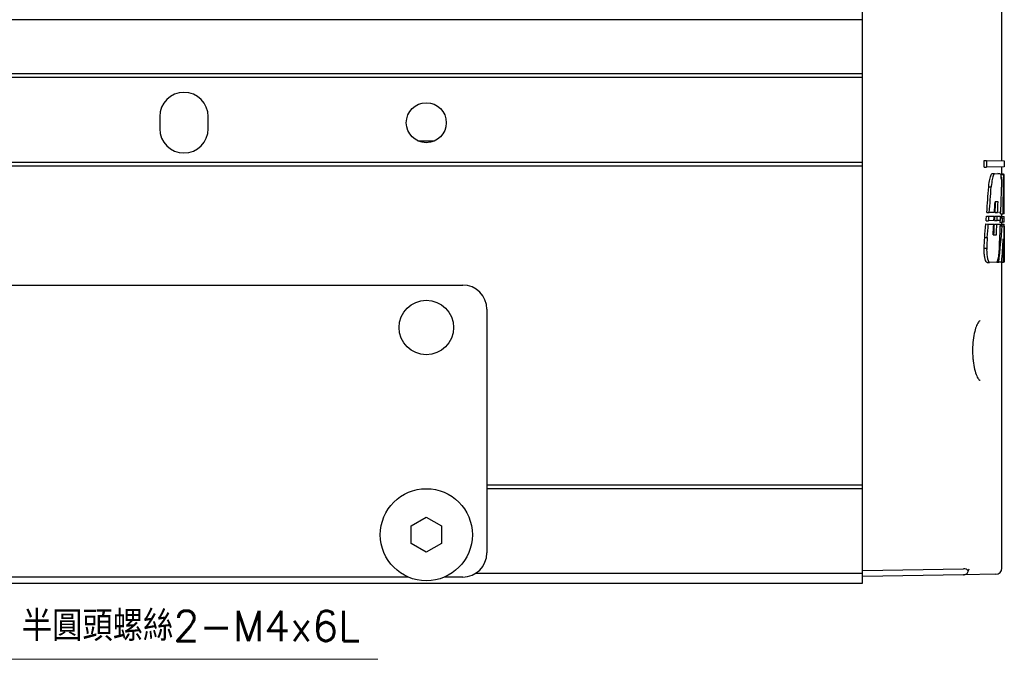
# Model space of a CAD drawing. Header units: millimetres. Extents: x 399 to 6233, y -1870 to 1602.
# Tile 511 of 656: x 6016 to 6098, y -266 to -213. Entities that reach past the tile are written whole.
import ezdxf

# ---------------------------------------------------------------- set-up
doc = ezdxf.new("R2010")
doc.units = ezdxf.units.MM
doc.layers.add('AM_0', color=7, linetype='Continuous', lineweight=50)
doc.layers.add('可見 (ISO)', color=7, linetype='Continuous', lineweight=25)
doc.styles.add('尺寸標註', font='romans.shx', dxfattribs={"bigfont": 'CHINESET.SHX'})
doc.dimstyles.new('CNS1', dxfattribs={"dimtxt": 2.5, "dimasz": 2.5, "dimexe": 1, "dimexo": 1, "dimgap": 1.5, "dimtad": 1, "dimtoh": 1, "dimdec": 1, "dimdsep": 46, "dimtxsty": '尺寸標註', "dimcen": 0, "dimclrd": 2, "dimclre": 2, "dimclrt": 1, "dimadec": 0, "dimazin": 2, "dimtp": 0.1, "dimtm": 0.1, "dimtfac": 0.71, "dimtdec": 1, "dimtmove": 0, "dimatfit": 0, "dimfxl": 0, "dimlwd": 13, "dimlwe": 13, "dimarcsym": 0})

msp = doc.modelspace()

# ---------------------------------------------------------------- linework, layer by layer
at = {"layer": '可見 (ISO)'}
for p, q in [((6097.399, -224.824), (6097.399, -200.123)), ((6085.899, -213.181), (6085.899, -201.181)), ((6085.899, -213.181), (5972.899, -213.181)), ((6085.899, -217.631), (6085.899, -213.181)), ((5972.899, -217.631), (6085.899, -217.631)), ((6085.899, -217.931), (6085.899, -217.631)), ((5972.899, -217.931), (6085.899, -217.931)), ((6085.899, -224.931), (6085.899, -217.931)), ((6027.899, -221.181), (6027.899, -222.181)), ((6031.899, -222.181), (6031.899, -221.181)), ((5972.899, -224.931), (6085.899, -224.931)), ((6085.899, -225.231), (6085.899, -224.931)), ((6095.933, -224.798), (6096.141, -224.802)), ((6095.933, -225.36), (6095.933, -224.798)), ((6096.141, -224.802), (6097.599, -224.828)), ((6096.141, -224.802), (6096.141, -225.357)), ((6097.599, -224.828), (6097.599, -225.331)), ((5972.899, -225.231), (6085.899, -225.231)), ((6085.899, -251.559), (6085.899, -225.231)), ((6095.933, -225.36), (6096.141, -225.357)), ((6097.599, -225.331), (6096.141, -225.357)), ((6096.583, -225.877), (6096.786, -225.881)), ((6096.786, -225.881), (6097.255, -225.889)), ((6097.256, -225.889), (6097.054, -225.885)), ((6097.399, -225.945), (6097.399, -225.335)), ((6097.399, -225.891), (6097.538, -225.894)), ((6097.351, -225.944), (6097.551, -225.948)), ((6097.551, -225.948), (6097.598, -225.948)), ((6096.311, -226.985), (6096.516, -226.986)), ((6097.085, -228.2), (6096.841, -228.204)), ((6096.154, -229.095), (6096.36, -229.092)), ((6096.788, -229.084), (6096.36, -229.092)), ((6096.837, -229.083), (6097.041, -229.08)), ((6097.308, -229.075), (6097.041, -229.08)), ((6097.581, -229.07), (6097.597, -229.07)), ((6096.094, -229.776), (6096.301, -229.772)), ((6096.125, -229.384), (6096.331, -229.387)), ((6096.74, -229.764), (6096.301, -229.772)), ((6096.331, -229.387), (6096.764, -229.395)), ((6096.802, -229.763), (6097.005, -229.76)), ((6096.821, -229.396), (6097.024, -229.4)), ((6097.283, -229.755), (6097.005, -229.76)), ((6097.024, -229.4), (6097.296, -229.404)), ((6097.241, -229.893), (6097.443, -229.889)), ((6097.29, -229.213), (6097.491, -229.209)), ((6097.291, -229.542), (6097.465, -229.545)), ((6097.399, -229.544), (6097.399, -229.211)), ((6097.399, -229.406), (6097.598, -229.41)), ((6097.399, -230.2), (6097.399, -229.89)), ((6097.584, -229.887), (6097.443, -229.889)), ((6097.465, -229.545), (6097.582, -229.547)), ((6097.58, -229.208), (6097.491, -229.209)), ((6097.583, -229.75), (6097.599, -229.749)), ((6096.072, -230.04), (6096.279, -230.043)), ((6096.279, -230.043), (6096.727, -230.051)), ((6096.786, -230.052), (6096.989, -230.056)), ((6096.989, -230.056), (6097.274, -230.061)), ((6097.269, -230.198), (6097.422, -230.201)), ((6097.399, -230.063), (6097.599, -230.066)), ((6097.422, -230.201), (6097.585, -230.203)), ((6097.599, -230.217), (6097.599, -233.055)), ((6095.982, -231.162), (6096.189, -231.163)), ((6096.67, -230.937), (6096.941, -230.942)), ((6097.589, -231.17), (6097.598, -231.17)), ((6095.94, -232.035), (6096.147, -232.035)), ((6097.592, -232.039), (6097.596, -232.039)), ((6096.979, -233.199), (6096.38, -233.21)), ((6096.979, -233.199), (6097.134, -233.197)), ((6097.389, -233.192), (6097.134, -233.197)), ((6097.389, -233.192), (6097.526, -233.19)), ((6097.399, -258.439), (6097.399, -233.192)), ((6097.596, -233.189), (6097.526, -233.19)), ((6097.596, -233.189), (6097.597, -233.189)), ((6096.174, -233.213), (6096.38, -233.21)), ((5954.899, -235.081), (6052.899, -235.081)), ((6054.899, -237.081), (6054.899, -257.181)), ((6054.899, -251.559), (6085.899, -251.559)), ((6054.899, -251.859), (6085.899, -251.859)), ((6085.899, -251.859), (6085.899, -251.559)), ((6085.899, -258.859), (6085.899, -251.859)), ((6048.649, -254.959), (6049.899, -254.237)), ((6049.899, -254.237), (6051.149, -254.959)), ((6048.649, -256.403), (6048.649, -254.959)), ((6051.149, -254.959), (6051.149, -256.403)), ((6049.899, -257.124), (6048.649, -256.403)), ((6051.149, -256.403), (6049.899, -257.124)), ((6048.419, -259.181), (6011.379, -259.181)), ((6052.899, -259.181), (6051.379, -259.181)), ((6053.987, -258.859), (6085.899, -258.859)), ((6085.899, -258.631), (6094.241, -258.485)), ((6085.899, -259.681), (6085.899, -258.859)), ((6094.241, -258.985), (6085.899, -259.131)), ((6096.908, -258.939), (6094.241, -258.985)), ((5972.899, -259.681), (6085.899, -259.681))]:
    msp.add_line(p, q, dxfattribs=at)
for centre, radius in [((6049.899, -221.681), 1.65), ((6049.899, -238.581), 2.25), ((6049.899, -255.681), 3.8)]:
    msp.add_circle(centre, radius, dxfattribs=at)
for centre, radius, start, end in [((6029.899, -221.181), 2, 0, 180), ((6029.899, -222.181), 2, 180, 0), ((6052.899, -237.081), 2, 0, 90), ((6052.899, -257.181), 2, 270, 0), ((6096.899, -258.439), 0.5, 271, 0)]:
    msp.add_arc(centre, radius, start, end, dxfattribs=at)
for centre, major_axis, ratio, start_param, end_param in [((5613.341, -216.871), (483.347, -27.549), 0.951806, 0.039382, 0.040122), ((5611.392, -216.87), (485.493, -27.671), 0.951806, 0.033153, 0.0402), ((5607.616, -227.71), (489.264, 27.886), 0.951806, 6.220164, 6.22715), ((5647.846, -195.435), (448.848, -25.582), 0.951806, 6.264265, 6.269211), ((5645.749, -195.419), (451.143, -25.713), 0.951806, 6.264637, 6.269547), ((5633.373, -205.744), (463.541, 26.206), 0.950998, 6.170931, 6.172926), ((5636.347, -205.154), (460.377, -26.027), 0.950998, 0.004792, 0.006801), ((5634.362, -205.149), (462.559, -26.151), 0.950998, 0.005044, 0.007044), ((5612.884, -215.725), (484.002, 27.586), 0.951806, 6.194442, 6.197519), ((5607.611, -227.69), (489.269, -27.886), 0.951806, 0.056853, 0.05979), ((5613.341, -216.871), (483.347, -27.549), 0.951806, 0.033028, 0.033326), ((6051.647, -193.837), (0.939, -140.965), 0.324493, 1.310846, 1.313718), ((6051.651, -193.84), (0.942, -141.575), 0.324481, 1.312032, 1.314839), ((6051.66, -205.085), (-0.944, -141.56), 0.324449, 1.397727, 1.400376), ((6051.645, -204.513), (0.939, -140.968), 0.3245, 1.388542, 1.391189), ((6051.649, -204.515), (0.942, -141.578), 0.324487, 1.389369, 1.391953), ((5985.231, -224.073), (112.142, -3.079), 0.771809, 6.251493, 6.253085), ((6051.644, -215.753), (-0.942, -141.585), 0.324504, 1.473903, 1.476391), ((6051.649, -224.037), (3.21, -55.748), 0.822237, 1.41843, 1.42464), ((6051.612, -231.587), (-0.855, 223.309), 0.205899, 4.719215, 4.720739), ((6051.649, -227.619), (0.942, -141.578), 0.324487, 1.553587, 1.555987), ((5653.864, -195.799), (442.823, -25.239), 0.951806, 6.259145, 6.261812), ((5651.75, -195.779), (445.134, -25.371), 0.951806, 6.259533, 6.26218), ((5628.753, -205.674), (468.136, 26.682), 0.951806, 6.166747, 6.168736), ((5631.866, -205.092), (464.835, -26.494), 0.951806, 0.001463, 0.003467), ((5629.844, -205.086), (467.055, -26.62), 0.951806, 0.001718, 0.003712), ((6051.649, -224.073), (3.277, -55.497), 0.825861, 1.35713, 1.411574), ((5615.267, -215.864), (481.621, 27.45), 0.951806, 6.188158, 6.192457), ((4736.55, -231.787), (1355.156, -128.728), 0.982823, 0.095305, 0.097536), ((6051.649, -227.598), (0.94, -142.854), 0.321589, 1.543674, 1.551402), ((5976.861, -228.883), (120.708, 3.42), 0.787617, 6.201908, 6.222319), ((4091.108, -255.285), (1993.466, 230.921), 0.988431, 6.17766, 6.178637), ((6094.232, -258.985), (-0.355, -0.365), 0.965693, 3.049419, 3.913901), ((6094.231, -258.487), (-0.411, -0.41), 0.70154, 1.843182, 2.186584)]:
    msp.add_ellipse(centre, major_axis=major_axis, ratio=ratio, start_param=start_param, end_param=end_param, dxfattribs=at)
msp.add_rational_spline([(6049.211, -223.181), (6049.899, -223.181), (6050.586, -223.181)], [3.64171346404, 4.00588481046, 3.64171346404], degree=2, dxfattribs=at)
for points, knots in [([(6096.311, -226.985), (6096.312, -226.966), (6096.314, -226.948), (6096.335, -226.714), (6096.365, -226.517), (6096.431, -226.205), (6096.472, -226.069), (6096.538, -225.933), (6096.56, -225.9), (6096.583, -225.877)], [0.0607615, 0.0607615, 0.0607615, 0.0607615, 0.066323, 0.066323, 0.132646, 0.132646, 0.2002419, 0.2002419, 0.2346492, 0.2346492, 0.2346492, 0.2346492]), ([(6096.786, -225.881), (6096.764, -225.903), (6096.742, -225.937), (6096.677, -226.072), (6096.636, -226.208), (6096.57, -226.52), (6096.541, -226.716), (6096.519, -226.949), (6096.518, -226.967), (6096.516, -226.986)], [-0.7666931, -0.7666931, -0.7666931, -0.7666931, -0.7323964, -0.7323964, -0.6649503, -0.6649503, -0.5987622, -0.5987622, -0.5932187, -0.5932187, -0.5932187, -0.5932187]), ([(6097.255, -225.889), (6097.255, -225.889), (6097.255, -225.889), (6097.271, -225.889), (6097.286, -225.914), (6097.314, -226.015), (6097.326, -226.091), (6097.345, -226.266), (6097.353, -226.377), (6097.363, -226.618), (6097.366, -226.75), (6097.366, -226.873), (6097.366, -226.913), (6097.365, -226.954), (6097.365, -226.995)], [0.4462988, 0.4462988, 0.4462988, 0.4462988, 0.4468607, 0.4468607, 0.4841574, 0.4841574, 0.5214541, 0.5214541, 0.5584352, 0.5584352, 0.5954163, 0.5954163, 0.5954163, 0.6074502, 0.6074502, 0.6074502, 0.6074502]), ([(6096.174, -233.213), (6096.147, -233.209), (6096.119, -233.184), (6096.062, -233.087), (6096.033, -233.009), (6095.988, -232.83), (6095.969, -232.718), (6095.942, -232.472), (6095.936, -232.338), (6095.936, -232.211), (6095.936, -232.154), (6095.937, -232.094), (6095.94, -232.035)], [0.463511, 0.463511, 0.463511, 0.463511, 0.4979661, 0.4979661, 0.5369755, 0.5369755, 0.5748596, 0.5748596, 0.6127438, 0.6127438, 0.6127438, 0.6300956, 0.6300956, 0.6300956, 0.6300956]), ([(6096.147, -232.035), (6096.145, -232.094), (6096.143, -232.154), (6096.143, -232.337), (6096.15, -232.471), (6096.176, -232.717), (6096.195, -232.828), (6096.24, -233.006), (6096.268, -233.084), (6096.325, -233.18), (6096.353, -233.205), (6096.38, -233.21)], [-0.3225381, -0.3225381, -0.3225381, -0.3225381, -0.3052377, -0.3052377, -0.2674894, -0.2674894, -0.2297412, -0.2297412, -0.1908825, -0.1908825, -0.1565689, -0.1565689, -0.1565689, -0.1565689]), ([(6096.979, -233.199), (6097.004, -233.179), (6097.029, -233.139), (6097.085, -232.988), (6097.114, -232.852), (6097.159, -232.54), (6097.177, -232.345), (6097.191, -232.098), (6097.192, -232.066), (6097.194, -232.034)], [-0.2434649, -0.2434649, -0.2434649, -0.2434649, -0.1981316, -0.1981316, -0.1314185, -0.1314185, -0.0657093, -0.0657093, -0.0559962, -0.0559962, -0.0559962, -0.0559962]), ([(6097.596, -232.039), (6097.596, -232.097), (6097.596, -232.155), (6097.596, -232.334), (6097.597, -232.465), (6097.597, -232.706), (6097.598, -232.816), (6097.599, -232.99), (6097.599, -233.065), (6097.598, -233.159), (6097.598, -233.183), (6097.597, -233.189)], [-0.3117206, -0.3117206, -0.3117206, -0.3117206, -0.2948045, -0.2948045, -0.2579612, -0.2579612, -0.2211179, -0.2211179, -0.1842729, -0.1842729, -0.1518065, -0.1518065, -0.1518065, -0.1518065]), ([(6095.594, -238.016), (6095.594, -238.016), (6095.576, -238.018), (6095.493, -238.091), (6095.423, -238.186), (6095.3, -238.439), (6095.244, -238.59), (6095.138, -238.959), (6095.089, -239.188), (6095.017, -239.678), (6094.993, -239.946), (6094.981, -240.281), (6094.979, -240.346), (6094.978, -240.46), (6094.978, -240.508), (6094.98, -240.704), (6094.986, -240.851), (6095.004, -241.109), (6095.014, -241.221), (6095.027, -241.33)], [0.0021998, 0.0021998, 0.0021998, 0.0021998, 0.0650452, 0.0650452, 0.1490644, 0.1490644, 0.2220368, 0.2220368, 0.3038327, 0.3038327, 0.3851701, 0.3851701, 0.4047134, 0.4047134, 0.4193658, 0.4193658, 0.4634835, 0.4634835, 0.4983875, 0.4983875, 0.4983875, 0.4983875]), ([(6095.027, -241.33), (6095.056, -241.582), (6095.099, -241.822), (6095.2, -242.238), (6095.261, -242.421), (6095.386, -242.712), (6095.455, -242.822), (6095.562, -242.94), (6095.593, -242.945), (6095.593, -242.945)], [0, 0, 0, 0, 0.0809082, 0.0809082, 0.1613511, 0.1613511, 0.2437726, 0.2437726, 0.3229748, 0.3229748, 0.3229748, 0.3229748]), ([(6094.241, -258.985), (6094.273, -258.985), (6094.305, -258.981), (6094.367, -258.969), (6094.397, -258.959), (6094.465, -258.929), (6094.499, -258.905), (6094.558, -258.846), (6094.58, -258.81), (6094.61, -258.735), (6094.617, -258.694), (6094.618, -258.654)], [0.00000019, 0.00000019, 0.00000019, 0.00000019, 0.00958951, 0.00958951, 0.01942595, 0.01942595, 0.03351977, 0.03351977, 0.04969025, 0.04969025, 0.06662507, 0.06662507, 0.06662507, 0.06662507])]:
    msp.add_open_spline(points, degree=3, knots=knots, dxfattribs=at)
for points in [[(6097.054, -225.885), (6097.054, -225.885), (6097.054, -225.885), (6097.053, -225.885)], [(6097.538, -225.894), (6097.542, -225.908), (6097.545, -225.926), (6097.548, -225.948)], [(6097.357, -227.656), (6097.361, -227.434), (6097.364, -227.214), (6097.365, -226.995)], [(6095.94, -232.035), (6095.948, -231.74), (6095.962, -231.449), (6095.982, -231.162)], [(6096.189, -231.163), (6096.17, -231.45), (6096.156, -231.74), (6096.147, -232.035)], [(6097.598, -231.17), (6097.597, -231.456), (6097.597, -231.745), (6097.596, -232.039)]]:
    msp.add_open_spline(points, degree=3, dxfattribs=at)

# ---------------------------------------------------------------- texts
at = {"layer": 'AM_0', "color": 1, "insert": (6016.521, -264.462), "char_height": 2.5, "attachment_point": 7, "style": '尺寸標註'}
msp.add_mtext('半圓頭螺絲2-M4x6L', dxfattribs=at)

# ---------------------------------------------------------------- leaders
at = {"layer": 'AM_0', "annotation_type": 0, "has_hookline": 1, "hookline_direction": 0, "text_width": 29.368}
msp.add_leader([(6009.67, -258.352), (6012.521, -265.962), (6015.021, -265.962)], dimstyle='CNS1', dxfattribs=at)

doc.saveas('drawing.dxf')
